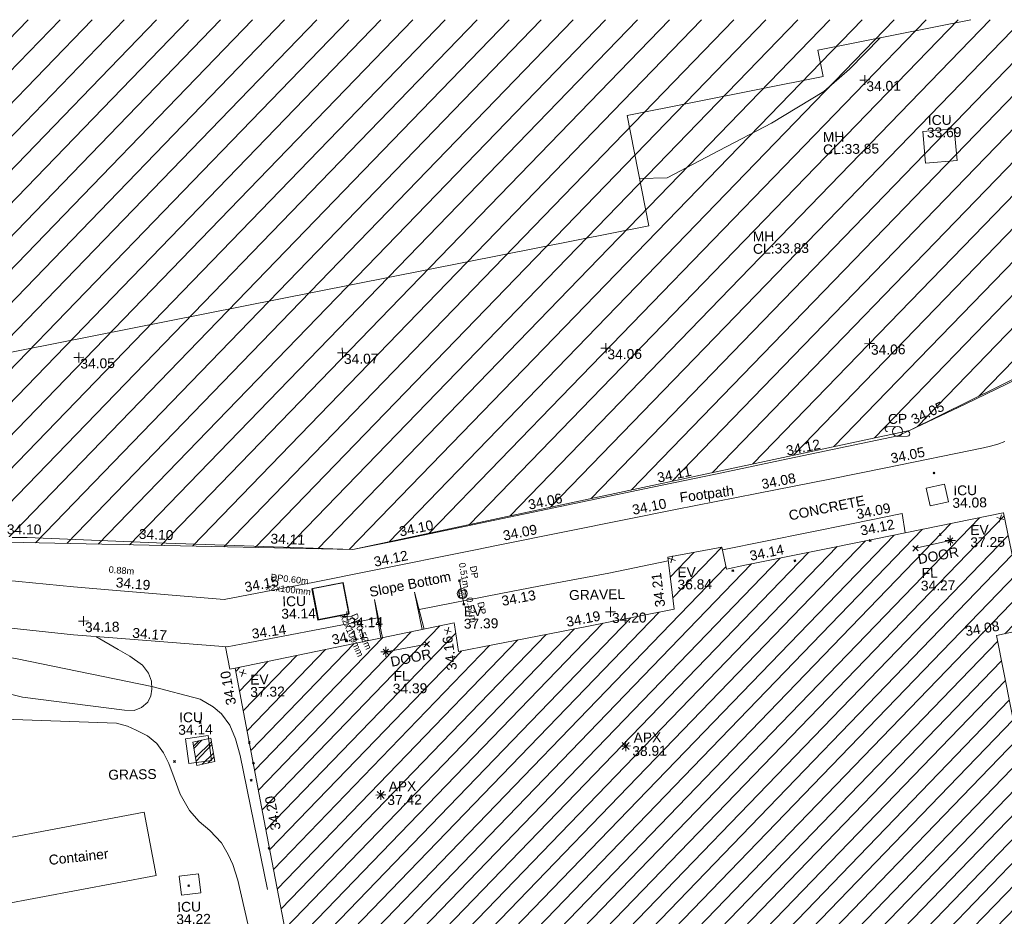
# Model space of a CAD drawing. Header units: millimetres. Extents: x -290717 to 520720, y -103372 to 287762.
# Tile 351 of 375: x 261136 to 298493, y 248016 to 282025. Entities that reach past the tile are written whole.
import ezdxf

# ---------------------------------------------------------------- set-up
doc = ezdxf.new("R2010")
doc.units = ezdxf.units.MM
for name, pattern in [('IMPORT-HIDDEN2 _3_', [4762.5, 3175, -1587.5]), ('IMPORT-UG_ELEC_LV_QLB2 _2_', [2700, 1500, -300.0000000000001, 0, -250, 150, -300.0000000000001, 0, -200]), ('IMPORT-UG_ELEC_STREET LIGHTING_QLB2 _2_', [2700, 1500, -300.0000000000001, 0, -250, 150, -300.0000000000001, 0, -200]), ('IMPORT-UG_WATER_QLB2 _2_', [2500, 1500, -300.0000000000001, 0, -50, 150, -300.0000000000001, 0, -200])]:
    doc.linetypes.add(name, pattern=pattern)
for name, color, linetype, lineweight, true_color in [('00_TOPO_APEX_BUILDING', 7, 'Continuous', 9, 0x666666), ('00_TOPO_EAVE', 7, 'Continuous', 9, 0x666666), ('00_TOPO_FURN_POLE_CAMERA', 7, 'Continuous', 9, 0x666666), ('00_TOPO_LEVEL_FLOOR', 7, 'Continuous', 9, 0x666666), ('00_TOPO_SERV_MH', 7, 'Continuous', 9, 0x666666), ('00_TOPO_SERV_STOP_VALVE', 7, 'Continuous', 9, 0x666666), ('00_UAV_APEX_BUILDING', 7, 'Continuous', 9, 0x666666), ('00_UAV_BUILDING_HATCH', 7, 'Continuous', 9, 0x999999), ('00_UAV_BUILDING_OUTLINE', 5, 'Continuous', 9, 0x0000ff), ('00_UAV_EAVE', 7, 'Continuous', 9, 0x666666), ('00_UAV_FENCE', 7, 'Continuous', 9, 0x264c2f), ('00_UAV_FOOTPATH', 7, 'Continuous', 9, 0xa50000), ('00_UAV_FORM_LINES', 7, 'Continuous', 9, 0x666666), ('00_UAV_FURN_POLE_CAMERA', 7, 'Continuous', 9, 0x5200a5), ('00_UAV_HEDGE', 7, 'Continuous', 9, 0x52a552), ('00_UAV_INT_DOOR', 7, 'Continuous', 9, 0x7f4f3f), ('00_UAV_LEVEL_FLOOR', 7, 'Continuous', 9, 0x666666), ('00_UAV_LEVEL_SPOT', 7, 'Continuous', 9, 0x666666), ('00_UAV_SERV_IC', 5, 'Continuous', 9, 0x0000ff), ('00_UAV_SLOPE_BOTTOM', 30, 'Continuous', 9, 0xff7f00), ('00_UAV_WALL_RETAINING', 7, 'Continuous', 9, 0x7c00a5), ('01_DTM_CONTOUR_MNR', 7, 'Continuous', 9, 0xa5a552), ('12333-PUM-2D-U-0001-C01 - Rev2_REVIT IMPORT_dwg', 7, 'Continuous', 9, 0x767676), ('PUM-CHAMBER EXTENTS', 6, 'IMPORT-HIDDEN2 _3_', 9, 0xff00ff), ('PUM-ELECTRIC-LV-QLB2', 1, 'IMPORT-UG_ELEC_LV_QLB2 _2_', 9, 0xff0000), ('PUM-ELECTRIC-MH', 1, 'Continuous', 9, 0xff0000), ('PUM-UNABLE TO SURVEY', 190, 'Continuous', 9, 0x7f00ff), ('PUM-WATER-MH', 5, 'Continuous', 9, 0x0000ff), ('PUM-WATER-QLB2', 5, 'IMPORT-UG_WATER_QLB2 _2_', 9, 0x0000ff)]:
    doc.layers.add(name, color=color, linetype=linetype, lineweight=lineweight, true_color=true_color)
for name, color, linetype, lineweight in [('00_UAV_BUILDING_UNDER_CONSTRUCTION', 7, 'Continuous', 9), ('00_UAV_CONTAINER', 7, 'Continuous', 9), ('00_UAV_SURFACE', 7, 'Continuous', 9), ('00_UAV_SURVEY_TEXT', 7, 'Continuous', 9), ('GEN-TEXT', 7, 'Continuous', 9)]:
    doc.layers.add(name, color=color, linetype=linetype, lineweight=lineweight)
doc.styles.add('Arial_1', font='arial.ttf', dxfattribs={"height": 250})
doc.styles.add('Swis721 Lt BT', font='swissl.ttf', dxfattribs={"height": 399.9999999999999})
doc.styles.add('Swis721 Lt BT_2', font='swissl.ttf', dxfattribs={"height": 375})

# ---------------------------------------------------------------- blocks, each defined once
blk = doc.blocks.new('12333-PUM-2D-U-0001-C01 - Rev2_REVIT IMPORT_dwg_MSL_Apex_SYM-2077252-Site Location Plan Existing')
at = {"layer": '00_TOPO_APEX_BUILDING', "color": 254, "true_color": 0xcccccc, "flags": 128}
for points in [[(0, -500.8627267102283), (0, 0), (-500.8627267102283, 0)], [(354.163430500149, 354.1634305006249), (0, 0), (-354.1634305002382, 354.1634305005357)], [(354.1634305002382, -354.1634305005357), (0, 0), (-354.163430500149, -354.1634305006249)], [(500.8627267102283, 0), (0, 0), (0, 500.8627267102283)]]:
    blk.add_lwpolyline(points, dxfattribs=at)
blk = doc.blocks.new('12333-PUM-2D-U-0001-C01 - Rev2_REVIT IMPORT_dwg_MSL_Eaves_SYM_1-V74-Site Location Plan Existing')
at = {"layer": '00_TOPO_EAVE', "color": 254, "true_color": 0xcccccc}
for p, q in [((356.5791934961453, -116.0873754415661), (-356.5791934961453, 116.0873754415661)), ((-116.0873754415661, -356.5791934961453), (116.0873754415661, 356.5791934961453))]:
    blk.add_line(p, q, dxfattribs=at)
blk = doc.blocks.new('12333-PUM-2D-U-0001-C01 - Rev2_REVIT IMPORT_dwg_MSL_cctvPole_SYM-2077583-Site Location Plan Existing')
at = {"layer": '00_TOPO_FURN_POLE_CAMERA', "color": 254, "true_color": 0xcccccc}
for p, q in [((0, 500.1082586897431), (-1000.216517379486, 500.1082586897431)), ((0, -500.1082586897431), (1000.21651737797, -500.1082586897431))]:
    blk.add_line(p, q, dxfattribs=at)
blk.add_circle((0, 0), 500.1082586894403, dxfattribs=at)
for centre, radius, start, end in [((-1000.216517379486, 250.0541293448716), 250.0541293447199, 89.99999999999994, 269.9999999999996), ((1000.21651737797, -250.0541293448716), 250.0541293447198, 269.9999999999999, 89.99999999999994)]:
    blk.add_arc(centre, radius, start, end, dxfattribs=at)
blk = doc.blocks.new('12333-PUM-2D-U-0001-C01 - Rev2_REVIT IMPORT_dwg_MSL_Sluice_Valve_SYM-2077246-Site Location Plan Existing')
at = {"layer": '00_TOPO_SERV_STOP_VALVE', "color": 254, "true_color": 0xcccccc}
blk.add_circle((0, 0), 500.0000000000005, dxfattribs=at)
at = {"layer": '00_TOPO_SERV_STOP_VALVE', "insert": (0, 198.9876086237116), "char_height": 399.9999999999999, "width": 785.1100955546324, "attachment_point": 2, "line_spacing_factor": 1.005061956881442, "style": 'Swis721 Lt BT'}
blk.add_mtext('SV', dxfattribs=at)
blk = doc.blocks.new('12333-PUM-2D-U-0001-C01 - Rev2_REVIT IMPORT_dwg_MSL_FLlvl_SYM-V141-Site Location Plan Existing')
at = {"layer": '00_TOPO_LEVEL_FLOOR', "color": 254, "true_color": 0xcccccc, "flags": 128}
for points in [[(0, -38.9261101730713), (0, 0), (-38.9261101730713, 0)], [(38.9261101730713, 0), (0, 0), (0, 38.9261101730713)]]:
    blk.add_lwpolyline(points, dxfattribs=at)
blk = doc.blocks.new('12333-PUM-2D-U-0001-C01 - Rev2_REVIT IMPORT_dwg_MSL_Node_Linework-V165-Site Location Plan Existing')
at = {"layer": '00_UAV_INT_DOOR', "color": 9, "true_color": 0xd4c4bf, "flags": 128}
for points in [[(530.3860888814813, 530.3860888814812), (0, 0), (-530.3860888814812, 530.3860888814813)], [(530.3860888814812, -530.3860888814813), (0, 0), (-530.3860888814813, -530.3860888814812)]]:
    blk.add_lwpolyline(points, dxfattribs=at)
blk = doc.blocks.new('12333-PUM-2D-U-0001-C01 - Rev2_REVIT IMPORT_dwg_UAV-2077255-Site Location Plan Existing')
at = {"layer": '00_UAV_LEVEL_SPOT', "color": 254, "true_color": 0xcccccc, "flags": 128}
for points in [[(0, -500.0000000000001), (0, 0), (-500.0000000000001, 0)], [(500.0000000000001, 0), (0, 0), (0, 500.0000000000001)]]:
    blk.add_lwpolyline(points, dxfattribs=at)
blk = doc.blocks.new('12333-PUM-2D-U-0001-C01 - Rev2_REVIT IMPORT_dwg_MGS62954_T2_Galway_ITM_3d_Rev1-2077680-Site Location Plan Existing')
at = {"layer": '00_UAV_BUILDING_HATCH', "true_color": 0xcccccc}
h = blk.add_hatch(dxfattribs=at)
h.set_pattern_fill('FP_1', color=254, style=0, pattern_type=2)
h.set_pattern_definition([(45, (0, 0), (-441.9417382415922, 441.9417382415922), [])])
h.paths.add_polyline_path([(534124497.0780003, 725775488.5585), (534146780.0780002, 725779531.5585002), (534146621.0780001, 725780328.5585), (534183857.1075, 725787049.1125003), (534184497.1075001, 725783702.1125), (534202575.1075001, 725786975.1125001), (534201976.1075, 725790381.1125002), (534239197.0865, 725797194.0905001), (534239338.0865, 725796376.0905), (534261663.0865001, 725800388.0905), (534259564.2060555, 725811742.1253059), (534258677.2803518, 725812121.8622999), (534251257.0865, 725810806.0905002), (534250975.0865, 725812184.0905002), (534249213.0865, 725811873.0905002), (534249448.0865, 725810468.0905002), (534244617.0865, 725809642.0905), (534241121.0865001, 725828862.0905), (534229957.0865001, 725826793.0905), (534233411.0865, 725807582.0905), (534221779.0865001, 725805445.0905001), (534220752.0865, 725810867.0905), (534215719.0865001, 725809946.0905), (534216316.0865, 725806625.0905), (534217076.0865, 725806760.0905001), (534217446.0865, 725804662.0905001), (534205756.3195, 725802533.209), (534204628.3195001, 725808845.209), (534205810.3195, 725809078.2090002), (534204970.3195, 725813494.209), (534194424.3195001, 725811546.2090001), (534194268.3195001, 725812372.2090002), (534192207.3194999, 725812030.2090001), (534192421.3195001, 725810057.2090002), (534184208.6855001, 725808590.6470003), (534184063.6855001, 725809679.6470001), (534175719.6855001, 725808111.6470001), (534177568.6855001, 725797421.6470002), (534162796.3485001, 725794713.2465), (534162440.3485001, 725796856.2465003), (534164478.3485, 725797191.2465), (534163879.3485, 725800515.2465003), (534159002.3485, 725799595.2465), (534159605.3485, 725796262.2465003), (534160352.3485, 725796441.2465003), (534160696.3485, 725794215.2465001), (534156777.3485, 725793541.2465), (534156175.3485, 725796880.2465001), (534147633.3485, 725795342.2464999), (534144688.0165, 725811270.4695), (534133601.7440001, 725809323.8415002), (534137148.0780001, 725790044.5585), (534122321.078, 725787372.5585), (534123537.0795538, 725780731.4911917)])
at = {"layer": '00_UAV_BUILDING_OUTLINE', "color": 254, "true_color": 0xcccccc, "flags": 128}
for points in [[(534177568.6855001, 725797421.6470002), (534176816.1715772, 725801772.3088913), (534175964.1685268, 725806698.1675212), (534175719.6855001, 725808111.6470001), (534179223.4261873, 725808770.068069), (534184063.6855001, 725809679.6470001), (534184073.5545941, 725809605.5267013), (534184208.6855001, 725808590.6470002), (534188122.7548959, 725809289.5975977), (534192421.3195, 725810057.2090002), (534192353.1106802, 725810686.0688213), (534192207.3195001, 725812030.2090001), (534194268.3195002, 725812372.2090001), (534194424.3195, 725811546.2090001), (534195129.1004706, 725811676.3923236), (534200045.8849341, 725812584.5941192), (534204962.6693977, 725813492.7959146), (534204970.3195, 725813494.209), (534205810.3195001, 725809078.2090002)], [(534205322.7062679, 725808982.0889635), (534204628.3195001, 725808845.209), (534205383.0594226, 725804621.8770932)]]:
    blk.add_lwpolyline(points, dxfattribs=at)
at = {"layer": '00_UAV_BUILDING_UNDER_CONSTRUCTION', "color": 254, "true_color": 0xcccccc, "flags": 128}
blk.add_lwpolyline([(534204059.1054871, 725832216.9069126), (534198237.8403874, 725831168.2429847), (534198419.349444, 725830160.6634268), (534190953.8624627, 725828815.8033723), (534191710.0776041, 725824617.9581954), (534155139.3127826, 725818029.9672321), (534154449.7588311, 725821857.7677755), (534152171.3124474, 725821447.3201333), (534151544.0126204, 725824929.540217), (534149691.2311329, 725824595.7734022), (534148142.5071271, 725833192.9347675)], dxfattribs=at)
at = {"layer": '00_UAV_CONTAINER', "color": 254, "true_color": 0xcccccc, "flags": 128}
blk.add_lwpolyline([(534166250.4339115, 725801696.3150328), (534172169.6855, 725802710.6470002), (534172582.778212, 725800304.3210847), (534166652.778212, 725799286.3210847)], close=True, dxfattribs=at)
at = {"layer": '00_UAV_FENCE', "color": 254, "true_color": 0xcccccc, "flags": 128}
blk.add_lwpolyline([(534166899.4387242, 725813223.2268249), (534167916.1589999, 725813205.2715001), (534171891.6311962, 725812975.2788123), (534172825.159, 725812921.2715001), (534176884.3305345, 725812706.4255054), (534180269.1590001, 725812527.2715001), (534181851.3010285, 725812827.4035779), (534186763.470149, 725813759.2412367), (534186832.159, 725813772.2715001), (534191674.1641962, 725814698.1260445), (534194070.1590002, 725815156.2715001), (534196585.0869449, 725815635.9264408), (534201012.159, 725816480.2715001), (534201461.1223919, 725816683.175443), (534203585.8995001, 725817643.4445002), (534206007.1436183, 725818762.9237931)], dxfattribs=at)
at = {"layer": '00_UAV_FOOTPATH', "color": 254, "true_color": 0xcccccc, "flags": 128}
for points in [[(534166005.4595491, 725811716.809982), (534169648.3195001, 725811302.2090001), (534170974.8155445, 725811166.6954497), (534175345.3195, 725810720.2090001), (534175943.0557647, 725810823.5000451), (534178794.3195, 725811316.2090001), (534180865.7868276, 725811698.2224944), (534184916.3195, 725812445.2090001), (534185783.1067752, 725812603.2206548), (534190702.0378945, 725813499.9209954), (534192530.3195001, 725813833.2090001), (534195622.8074268, 725814385.9089699), (534198405.3195, 725814883.209), (534200542.1625662, 725815279.597225), (534204254.3195, 725815968.2090001), (534204527.4747003, 725816031.3882775), (534204797.7446232, 725816105.9506886), (534205064.655124, 725816191.7654254)], [(534194286.7305337, 725812274.7249377), (534199203.6470066, 725813181.1000857), (534201125.8995, 725813535.4445), (534201226.6795392, 725812802.7041032)], [(534192222.6111979, 725811889.2252609), (534189962.159, 725811470.2715), (534187299.3224502, 725811018.0428112), (534185852.159, 725810772.2715001), (534182738.8171406, 725810210.4867618)], [(534181157.5872691, 725809925.162872), (534180360.159, 725809781.2715), (534176232.2384698, 725809064.5372256), (534175430.1590001, 725808925.2715), (534171263.6615101, 725809327.2328229), (534169615.159, 725809486.2715001), (534166295.5812912, 725809888.0993348), (534165187.159, 725810022.2715001), (534161319.0720394, 725810367.6085664), (534160225.159, 725810465.2715), (534156325.9032659, 725810580.7099922), (534155969.1590002, 725810591.2715001), (534156639.3485, 725806401.2465001), (534156787.1384279, 725806428.1969497)]]:
    blk.add_lwpolyline(points, dxfattribs=at)
at = {"layer": '00_UAV_FORM_LINES', "color": 254, "true_color": 0xcccccc, "flags": 128}
for points in [[(534176798.6855001, 725799691.6470001), (534175857.6855001, 725804793.6470001), (534175691.6855001, 725805424.6470001), (534175476.6855001, 725805954.6470002), (534175176.6855001, 725806388.6470001), (534174856.6855, 725806664.6470001), (534174377.6855001, 725806961.6470001), (534172545.9977092, 725807470.0779607), (534167457.6855, 725808609.6470001), (534166691.6855001, 725808766.6470002), (534165962.6855001, 725808936.647), (534165256.6855001, 725809013.6470002), (534164486.6855, 725809009.6470002), (534160181.8393245, 725809367.2946676), (534159119.6855001, 725809428.6470002), (534158357.6855001, 725809352.6470002), (534157761.6855, 725809307.6470002), (534156236.693498, 725808918.6457199)], [(534165337.2367531, 725806359.4939106), (534166562.6855, 725806349.6470001), (534171183.6855001, 725806103.6470001), (534171595.6855001, 725805976.6470001), (534171932.6855001, 725805823.6470002), (534172350.6855001, 725805606.6470001), (534172704.6855, 725805307.6470002), (534172943.6855001, 725804953.6470002), (534173137.6855001, 725804533.6470001), (534173332.6855001, 725803988.6470001), (534173552.6855001, 725803367.6470002), (534173899.6855001, 725802748.6470001), (534174253.6855001, 725802324.6470001), (534174652.6855, 725801966.6470002), (534175090.6855001, 725801496.6470002), (534175335.6855001, 725801051.6470002), (534175498.6855, 725800671.6470002), (534175686.6855001, 725800073.6470002), (534176291.0177509, 725797187.3959152)]]:
    blk.add_lwpolyline(points, dxfattribs=at)
at = {"layer": '00_UAV_HEDGE', "color": 254, "true_color": 0xcccccc, "flags": 128}
blk.add_lwpolyline([(534170459.1092148, 725809404.8517116), (534171298.1589999, 725808890.2715), (534171736.159, 725808636.2715), (534172206.159, 725808288.2715), (534172438.159, 725807980.2715), (534172535.159, 725807671.2715), (534172551.159, 725807374.2715), (534172509.1589999, 725807118.2715), (534172386.159, 725806885.2715), (534172139.1589999, 725806676.2715001), (534171862.1589999, 725806574.2715), (534171492.1589999, 725806588.2715), (534167632.159, 725807146.2715), (534165766.0666478, 725807655.1537062)], dxfattribs=at)
at = {"layer": '00_UAV_INT_DOOR', "color": 254, "true_color": 0xcccccc}
for p, q in [((534202935.159, 725812481.2715), (534201611.159, 725812206.2715)), ((534181451.159, 725808633.2715), (534183008.159, 725808893.2715))]:
    blk.add_line(p, q, dxfattribs=at)
at = {"layer": '00_UAV_SERV_IC', "color": 254, "true_color": 0xcccccc, "flags": 128}
for points in [[(534202167.9255, 725828005.719), (534203360.9254999, 725828087.719), (534203443.4592103, 725826886.9541659), (534202250.4592104, 725826804.954166)], [(534202888.9255, 725813945.719), (534202193.9255, 725813808.7190001), (534202061.1888422, 725814482.091096), (534202756.1888422, 725814619.0910958)], [(534178682.9255, 725811069.7189999), (534179864.9255, 725811275.719), (534180071.8242065, 725810088.5623443), (534178889.8242065, 725809882.5623442)], [(534173788.6855001, 725805469.6470002), (534174653.6855001, 725805575.6470002), (534174769.7019705, 725804628.9088217), (534173904.7019704, 725804522.9088217)], [(534173532.6855, 725799534.6470001), (534173458.6855001, 725800262.6470001), (534174192.3633919, 725800337.2241483), (534174266.3633917, 725799609.2241483)]]:
    blk.add_lwpolyline(points, close=True, dxfattribs=at)
at = {"layer": '00_UAV_SLOPE_BOTTOM', "color": 254, "true_color": 0xcccccc}
for p, q in [((534182577.159, 725810879.2715), (534182919.121706, 725809464.5611863)), ((534181056.1589999, 725810625.2715), (534181269.2348656, 725809154.5153372))]:
    blk.add_line(p, q, dxfattribs=at)
at = {"layer": '00_UAV_SURFACE', "color": 254, "true_color": 0xcccccc, "flags": 128}
blk.add_lwpolyline([(534175719.6855001, 725808111.6470001), (534175516.1589999, 725808080.2714999), (534175375.3959561, 725808930.5547447)], dxfattribs=at)
at = {"layer": '00_UAV_WALL_RETAINING', "color": 254, "true_color": 0xcccccc}
for p, q in [((534182577.159, 725810879.2715), (534182844.8609106, 725809450.6061375)), ((534181056.1589999, 725810625.2715), (534181335.1124306, 725809166.895014))]:
    blk.add_line(p, q, dxfattribs=at)
at = {"layer": '01_DTM_CONTOUR_MNR', "color": 254, "true_color": 0xcccccc, "flags": 128}
blk.add_lwpolyline([(534191385.4512206, 725826420.0000001), (534192430.0000002, 725826420.0000001), (534194430.0000002, 725827420.0000001), (534196430.0000002, 725828420.0000001), (534198430.0000002, 725829586.6666669), (534199430.0000002, 725830420.0000001), (534200604.5996266, 725831594.5996265)], dxfattribs=at)
for name, p, xscale, yscale, zscale in [('12333-PUM-2D-U-0001-C01 - Rev2_REVIT IMPORT_dwg_UAV-2077255-Site Location Plan Existing', (534200000.0000001, 725830000), 0.375, 0.375, 0.375), ('12333-PUM-2D-U-0001-C01 - Rev2_REVIT IMPORT_dwg_UAV-2077255-Site Location Plan Existing', (534170000, 725820000.0000001), 0.375, 0.375, 0.375), ('12333-PUM-2D-U-0001-C01 - Rev2_REVIT IMPORT_dwg_UAV-2077255-Site Location Plan Existing', (534180000, 725820000.0000001), 0.375, 0.375, 0.375), ('12333-PUM-2D-U-0001-C01 - Rev2_REVIT IMPORT_dwg_UAV-2077255-Site Location Plan Existing', (534190000.0000001, 725820000.0000001), 0.375, 0.375, 0.375), ('12333-PUM-2D-U-0001-C01 - Rev2_REVIT IMPORT_dwg_UAV-2077255-Site Location Plan Existing', (534200000.0000001, 725820000.0000001), 0.375, 0.375, 0.375), ('12333-PUM-2D-U-0001-C01 - Rev2_REVIT IMPORT_dwg_MSL_cctvPole_SYM-2077583-Site Location Plan Existing', (534201006.159, 725816648.2715001), 0.375, 0.375, 0.375), ('12333-PUM-2D-U-0001-C01 - Rev2_REVIT IMPORT_dwg_MSL_Eaves_SYM_1-V74-Site Location Plan Existing', (534204849.3195, 725813279.2090001), 0.375, 0.375, 0.375), ('12333-PUM-2D-U-0001-C01 - Rev2_REVIT IMPORT_dwg_MSL_FLlvl_SYM-V141-Site Location Plan Existing', (534202935.159, 725812481.2715), 4.94, 4.94, 4.94), ('12333-PUM-2D-U-0001-C01 - Rev2_REVIT IMPORT_dwg_MSL_Node_Linework-V165-Site Location Plan Existing', (534202935.159, 725812481.2715), 0.19, 0.19, 0.19), ('12333-PUM-2D-U-0001-C01 - Rev2_REVIT IMPORT_dwg_MSL_Eaves_SYM_1-V74-Site Location Plan Existing', (534192358.3195, 725811949.209), 0.375, 0.375, 0.375), ('12333-PUM-2D-U-0001-C01 - Rev2_REVIT IMPORT_dwg_MSL_Node_Linework-V165-Site Location Plan Existing', (534201611.159, 725812206.2715), 0.19, 0.19, 0.19), ('12333-PUM-2D-U-0001-C01 - Rev2_REVIT IMPORT_dwg_MSL_Sluice_Valve_SYM-2077246-Site Location Plan Existing', (534184386.9255, 725810788.719), 0.375, 0.375, 0.375), ('12333-PUM-2D-U-0001-C01 - Rev2_REVIT IMPORT_dwg_UAV-2077255-Site Location Plan Existing', (534170000, 725810000), 0.375, 0.375, 0.375), ('12333-PUM-2D-U-0001-C01 - Rev2_REVIT IMPORT_dwg_UAV-2077255-Site Location Plan Existing', (534180000, 725810000), 0.375, 0.375, 0.375), ('12333-PUM-2D-U-0001-C01 - Rev2_REVIT IMPORT_dwg_UAV-2077255-Site Location Plan Existing', (534190000.0000001, 725810000), 0.375, 0.375, 0.375), ('12333-PUM-2D-U-0001-C01 - Rev2_REVIT IMPORT_dwg_MSL_Eaves_SYM_1-V74-Site Location Plan Existing', (534183813.3485, 725809386.2465), 0.375, 0.375, 0.375), ('12333-PUM-2D-U-0001-C01 - Rev2_REVIT IMPORT_dwg_MSL_Node_Linework-V165-Site Location Plan Existing', (534183008.159, 725808893.2715), 0.19, 0.19, 0.19), ('12333-PUM-2D-U-0001-C01 - Rev2_REVIT IMPORT_dwg_MSL_FLlvl_SYM-V141-Site Location Plan Existing', (534181451.159, 725808633.2715), 4.94, 4.94, 4.94), ('12333-PUM-2D-U-0001-C01 - Rev2_REVIT IMPORT_dwg_MSL_Node_Linework-V165-Site Location Plan Existing', (534181451.159, 725808633.2715), 0.19, 0.19, 0.19), ('12333-PUM-2D-U-0001-C01 - Rev2_REVIT IMPORT_dwg_MSL_Eaves_SYM_1-V74-Site Location Plan Existing', (534176002.3485, 725807927.2465), 0.375, 0.375, 0.375), ('12333-PUM-2D-U-0001-C01 - Rev2_REVIT IMPORT_dwg_MSL_Apex_SYM-2077252-Site Location Plan Existing', (534190486.1075, 725804898.1125001), 0.375, 0.375, 0.375), ('12333-PUM-2D-U-0001-C01 - Rev2_REVIT IMPORT_dwg_MSL_Apex_SYM-2077252-Site Location Plan Existing', (534181161.1075, 725803206.1125001), 0.375, 0.375, 0.375)]:
    blk.add_blockref(name, p, dxfattribs=dict(xscale=xscale, yscale=yscale, zscale=zscale))
at = {"layer": '00_TOPO_SERV_MH', "char_height": 375, "attachment_point": 1, "line_spacing_factor": 1.005061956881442, "style": 'Swis721 Lt BT_2'}
for s, insert, width in [('MH', (534198368.745186, 725828054.0228232), 949.779278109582), ('CL:33.85', (534198368.745186, 725827580.929608), 2440.932744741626), ('MH', (534195643.745186, 725824327.0228231), 949.779278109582), ('CL:33.83', (534195643.745186, 725823853.9296076), 2440.932744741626)]:
    blk.add_mtext(s, dxfattribs=dict(at, insert=insert, width=width))
at = {"layer": '00_UAV_APEX_BUILDING', "char_height": 375, "attachment_point": 1, "line_spacing_factor": 1.005061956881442, "style": 'Swis721 Lt BT_2'}
for s, insert, width in [('APX', (534190791.6508174, 725805397.8907456), 1130.237340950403), ('38.91', (534190732.071278, 725804885.884367), 1495.902363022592), ('APX', (534181466.6508175, 725803705.8907455), 1130.237340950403), ('37.42', (534181407.071278, 725803193.8843671), 1495.902363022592)]:
    blk.add_mtext(s, dxfattribs=dict(at, insert=insert, width=width))
at = {"layer": '00_UAV_BUILDING_OUTLINE', "color": 251, "true_color": 0x666666, "char_height": 375, "width": 1495.902363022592, "attachment_point": 1, "line_spacing_factor": 1.005061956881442, "style": 'Swis721 Lt BT_2'}
for s, insert, rotation in [('34.12', (534199498.4806437, 725813088.4188496), 10.465405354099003), ('34.14', (534195284.9872571, 725812208.7941215), 10.465405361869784), ('34.21', (534191706.3113957, 725810125.7027444), 96.19034502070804), ('34.19', (534188281.8037931, 725809821.0633191), 10.12480832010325), ('34.11', (534179377.6631913, 725809302.9501489), 10.64287073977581), ('34.08', (534203413.4906806, 725809211.4414986), 8.407315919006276), ('34.16', (534183771.2623869, 725807862.0218141), 97.58430427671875), ('34.10', (534175371.0607147, 725806681.588799), 99.81309590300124), ('34.20', (534176978.9893054, 725801911.7075785), 99.81309591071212)]:
    blk.add_mtext(s, dxfattribs=dict(at, insert=insert, rotation=rotation))
at = {"layer": '00_UAV_CONTAINER', "color": 251, "true_color": 0x666666, "insert": (534168508.373848, 725801142.4993913), "char_height": 375, "width": 2621.390807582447, "attachment_point": 1, "rotation": 5.328904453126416, "line_spacing_factor": 1.005061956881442, "style": 'Swis721 Lt BT_2'}
blk.add_mtext('Container', dxfattribs=at)
at = {"layer": '00_UAV_EAVE', "char_height": 375, "attachment_point": 1, "line_spacing_factor": 1.005061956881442, "style": 'Swis721 Lt BT_2'}
for s, insert, width in [('EV', (534203700.9840541, 725813048.3772705), 736.078940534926), ('37.25', (534203696.3156508, 725812581.6266464), 1495.902363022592), ('EV', (534192563.3428959, 725811639.3300931), 736.078940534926), ('36.84', (534192558.6744927, 725811172.5794691), 1495.902363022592), ('EV', (534184432.3254015, 725810298.0056138), 736.078940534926), ('37.39', (534184427.6569983, 725809831.2549896), 1495.902363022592), ('EV', (534176283.9310911, 725807850.7459375), 736.078940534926), ('37.32', (534176279.2626879, 725807383.9953133), 1495.902363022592)]:
    blk.add_mtext(s, dxfattribs=dict(at, insert=insert, width=width))
at = {"layer": '00_UAV_FENCE', "color": 251, "true_color": 0x666666, "char_height": 375, "width": 1495.902363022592, "attachment_point": 1, "line_spacing_factor": 1.005061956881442, "style": 'Swis721 Lt BT_2'}
for s, insert, rotation in [('34.05', (534201484.9851377, 725817237.4163058), 24.320053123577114), ('34.12', (534196737.881057, 725816169.2240349), 10.79795073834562), ('34.11', (534191826.7062173, 725815231.4958001), 10.825032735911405), ('34.06', (534186916.0666254, 725814292.5954154), 10.819182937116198), ('34.10', (534167158.1441619, 725813713.9649029), 358.9882591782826), ('34.10', (534172169.6636853, 725813455.3312049), 356.707206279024), ('34.10', (534182004.6217355, 725813360.5500166), 10.741367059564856), ('34.11', (534177160.1562284, 725813187.7492543), 356.97024554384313)]:
    blk.add_mtext(s, dxfattribs=dict(at, insert=insert, rotation=rotation))
at = {"layer": '00_UAV_FOOTPATH', "color": 251, "true_color": 0x666666, "char_height": 375, "attachment_point": 1, "line_spacing_factor": 1.005061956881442, "style": 'Swis721 Lt BT_2'}
for s, insert, width, rotation in [('34.05', (534200697.6440799, 725815812.1175189), 1495.902363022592, 10.509014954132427), ('34.08', (534195781.7793181, 725814917.39773), 1495.902363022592, 10.133109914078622), ('Footpath', (534192677.9709563, 725814476.5624807), 2436.183848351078, 6.4122848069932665), ('34.10', (534190859.1700808, 725814031.9565586), 1495.902363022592, 10.331332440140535), ('34.09', (534199359.727612, 725813713.4450953), 1495.902363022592, 10.44454593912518), ('34.09', (534185940.2389614, 725813135.2562181), 1495.902363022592, 10.331332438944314), ('34.12', (534181021.8268963, 725812230.5793873), 1495.902363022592, 10.44890883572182), ('34.19', (534171273.851333, 725811633.9533675), 1495.902363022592, 354.16695463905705), ('34.15', (534176105.0769773, 725811354.067186), 1495.902363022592, 9.804101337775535), ('34.13', (534185845.2552692, 725810660.6452), 1495.902363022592, 9.638560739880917), ('34.14', (534176353.5547032, 725809584.0521446), 1495.902363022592, 7.011876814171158), ('34.17', (534171865.8770243, 725809709.9695996), 1495.902363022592, 354.4894645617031)]:
    blk.add_mtext(s, dxfattribs=dict(at, insert=insert, width=width, rotation=rotation))
at = {"layer": '00_UAV_FURN_POLE_CAMERA', "color": 251, "true_color": 0x666666, "insert": (534200652.9883657, 725817314.8253157), "char_height": 375, "width": 816.8101791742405, "attachment_point": 1, "line_spacing_factor": 1.005061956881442, "style": 'Swis721 Lt BT_2'}
blk.add_mtext('CP', dxfattribs=at)
at = {"layer": '00_UAV_INT_DOOR', "color": 251, "true_color": 0x666666, "char_height": 375, "width": 1790.333939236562, "attachment_point": 1, "line_spacing_factor": 1.005061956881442, "style": 'Swis721 Lt BT_2'}
for insert, rotation in [((534201660.9517022, 725811968.3866615), 9.981949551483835), ((534181588.838111, 725808424.4359014), 10.763022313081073)]:
    blk.add_mtext('DOOR', dxfattribs=dict(at, insert=insert, rotation=rotation))
at = {"layer": '00_UAV_LEVEL_FLOOR', "char_height": 375, "attachment_point": 1, "line_spacing_factor": 1.005061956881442, "style": 'Swis721 Lt BT_2'}
for s, insert, width in [('FL', (534201826.8208285, 725811451.5871811), 683.841080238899), ('34.27', (534201789.2248764, 725810970.6623267), 1495.902363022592), ('FL', (534181726.9834995, 725807895.9846654), 683.841080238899), ('34.39', (534181689.3875474, 725807415.0598108), 1495.902363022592)]:
    blk.add_mtext(s, dxfattribs=dict(at, insert=insert, width=width))
at = {"layer": '00_UAV_LEVEL_SPOT', "char_height": 375, "width": 1495.902363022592, "attachment_point": 1, "line_spacing_factor": 1.005061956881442, "style": 'Swis721 Lt BT_2'}
for s, insert in [('34.01', (534200051.8765643, 725829949.1441548)), ('34.05', (534170051.8765643, 725819949.1441548)), ('34.07', (534180051.8765643, 725819949.1441548)), ('34.06', (534190051.8765643, 725819949.1441548)), ('34.06', (534200051.8765643, 725819949.1441548)), ('34.18', (534170051.8765643, 725809949.1441547)), ('34.14', (534180051.8765643, 725809949.1441547)), ('34.20', (534190051.8765643, 725809949.1441547))]:
    blk.add_mtext(s, dxfattribs=dict(at, insert=insert))
at = {"layer": '00_UAV_SERV_IC', "color": 251, "true_color": 0x666666, "char_height": 375, "attachment_point": 1, "line_spacing_factor": 1.005061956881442, "style": 'Swis721 Lt BT_2'}
for s, insert, width in [('ICU', (534202362.1553192, 725828620.6375196), 1021.012723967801), ('33.69', (534202317.3271687, 725828150.2585187), 1495.902363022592), ('ICU', (534203083.1553192, 725814560.6375196), 1021.012723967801), ('34.08', (534203038.3271687, 725814090.2585187), 1495.902363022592), ('ICU', (534177553.8764007, 725810798.4017767), 1021.012723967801), ('34.14', (534177509.0482502, 725810328.0227759), 1495.902363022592), ('ICU', (534173566.763279, 725806465.5673286), 1021.012723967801), ('34.14', (534173521.9351284, 725805995.1883277), 1495.902363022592), ('ICU', (534173368.113937, 725799280.8936188), 1021.012723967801), ('34.22', (534173323.2857865, 725798810.5146179), 1495.902363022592)]:
    blk.add_mtext(s, dxfattribs=dict(at, insert=insert, width=width))
at = {"layer": '00_UAV_SLOPE_BOTTOM', "color": 251, "true_color": 0x666666, "insert": (534180833.0026674, 725811088.0185829), "char_height": 375, "width": 3685.143599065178, "attachment_point": 1, "rotation": 10.21729921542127, "line_spacing_factor": 1.005061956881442, "style": 'Swis721 Lt BT_2'}
blk.add_mtext('Slope Bottom', dxfattribs=at)
at = {"layer": '00_UAV_SURVEY_TEXT', "color": 251, "true_color": 0x666666, "insert": (534196795.1308621, 725813711.5977665), "char_height": 375, "width": 3286.236302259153, "attachment_point": 1, "rotation": 10.601691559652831, "line_spacing_factor": 1.005061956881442, "style": 'Swis721 Lt BT_2'}
blk.add_mtext('CONCRETE', dxfattribs=at)
at = {"layer": '00_UAV_SURVEY_TEXT', "color": 251, "true_color": 0x666666, "char_height": 375, "attachment_point": 1, "line_spacing_factor": 1.005061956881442, "style": 'Swis721 Lt BT_2'}
for s, insert, width in [('GRAVEL', (534188437.0530364, 725810849.9068358), 2322.210334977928), ('GRASS', (534170837.9702194, 725804337.8426498), 2018.280965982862)]:
    blk.add_mtext(s, dxfattribs=dict(at, insert=insert, width=width))
blk = doc.blocks.new('12333-PUM-2D-U-0001-C01 - Rev2_REVIT IMPORT_dwg-1620468-Site Location Plan Existing')
at = {"layer": 'PUM-CHAMBER EXTENTS', "true_color": 0xfff4d4}
h = blk.add_hatch(dxfattribs=at)
h.set_pattern_fill('FP_14', style=0, pattern_type=2)
h.set_pattern_definition([(45, (-533641079.65, -725615854.3560001), (-618.7184335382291, 618.7184335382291), [])])
h.paths.add_polyline_path([(548820.3501529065, 143595.6438214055), (598554.7265481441, 155705.0015586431), (665880.350152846, 173780.643821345), (683590.8699340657, 180379.6662089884), (684126.292145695, 185226.5029211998), (699646.6566527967, 190872.8378213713), (682988.0270851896, 214267.7933273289), (606098.2658213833, 215609.9091025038), (611594.7356529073, 198837.6438862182), (620808.8827925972, 194892.6093451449), (622809.8820558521, 181730.4029184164), (546425.3200724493, 167969.8622055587), (546575.8377649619, 166438.0438213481), (546752.1501529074, 166438.0438213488), (546742.8316869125, 165904.1892620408), (546628.8411191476, 165898.6287465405), (546695.6373264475, 165218.8438213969), (546866.4501528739, 165218.8438214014), (546857.1396212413, 164685.44382141), (546748.0496345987, 164685.443821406), (546816.1401362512, 163992.4868641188), (546980.7501529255, 163999.6438213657), (547018.8501528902, 163466.243821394), (546868.4915593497, 163459.7064912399), (546935.2364494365, 162780.4438213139), (547056.9501529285, 162780.4438213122), (547056.9501528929, 162323.2438213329), (546980.1612849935, 162323.2438213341), (547055.375663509, 161557.7871773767), (547133.1501528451, 161561.2438213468), (547171.2501528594, 161104.0438213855), (547100.264113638, 161100.9574718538), (547167.3480998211, 160418.2438213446), (547285.5501528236, 160418.2438213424), (547285.5501528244, 159884.8438213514), (547219.7604079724, 159884.8438213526), (547286.664106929, 159203.9649537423), (547399.8501529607, 159199.0438213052), (547361.7501529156, 158665.643821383), (547339.521844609, 158666.0318179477), (547526.6396990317, 156761.7336279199), (547552.250152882, 156760.6438213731), (547555.1797682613, 156471.2813760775), (547638.9409207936, 155618.8442227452), (547666.5501528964, 155617.6438213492), (547669.1799035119, 155311.102130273), (547744.1895742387, 154547.7287972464), (547818.950152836, 154550.8438213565), (547809.6327004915, 154017.0473340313), (547796.3901281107, 154016.4838203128), (547863.8113582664, 153330.3380382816), (547895.1501528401, 153331.6438213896), (547933.2501528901, 152798.2438213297), (547916.1638860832, 152797.5464226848), (547983.733439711, 152109.8911528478), (548047.5501528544, 152112.4438213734), (548085.6501528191, 151579.0438214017), (548036.0897145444, 151577.0614038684), (548096.0084987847, 150967.2680053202), (548123.7501529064, 150969.4438213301), (548161.850152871, 150436.0438213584), (548148.313419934, 150434.9608827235), (548720.0288377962, 144616.6137303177)])
h.paths.add_polyline_path([(507602.6006529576, 195456.4678212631), (521342.9320607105, 197371.1634294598), (539189.5091527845, 196672.9153214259), (560381.4725447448, 200828.819264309), (577694.2496529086, 209009.0883214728), (593968.6270046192, 215821.6327356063), (467149.496982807, 218035.2688842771), (468398.9507812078, 211588.5258330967), (490993.690740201, 198483.5081887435), (503467.5815323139, 197676.0129840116), (507337.4300206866, 195598.8028811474)])
at = {"layer": 'PUM-CHAMBER EXTENTS', "true_color": 0xffaaff}
h = blk.add_hatch(dxfattribs=at)
h.set_pattern_fill('FP_3', color=211, style=0, pattern_type=2)
h.set_pattern_definition([(45, (-533641079.65, -725615854.3560001), (-265.1650429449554, 265.1650429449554), []), (45, (-533640902.873, -725615854.3560001), (-265.1650429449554, 265.1650429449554), [])])
h.paths.add_polyline_path([(533126.3501530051, 188592.6438213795), (533812.3501528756, 188730.6438212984), (533669.3501528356, 189619.6438213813), (532983.3501528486, 189481.643821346)])
at = {"layer": 'GEN-TEXT', "color": 253, "true_color": 0xaaaaaa}
for p, q in [((561246.9948137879, 199159.2884822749), (561317.705491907, 199229.9991603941)), ((561317.705491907, 199159.2884822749), (561246.9948137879, 199229.9991603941)), ((561445.4535853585, 196824.7954921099), (561516.1642634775, 196895.5061702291)), ((561516.1642634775, 196824.7954921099), (561445.4535853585, 196895.5061702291)), ((558794.4814376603, 196698.5125365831), (558781.9948138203, 196710.999160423)), ((558781.9948138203, 196640.2884823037), (558850.5813378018, 196708.8750062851)), ((558852.7054919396, 196640.2884823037), (558794.4814376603, 196698.5125365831)), ((555913.9948138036, 195925.2884822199), (555984.7054919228, 195995.9991603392)), ((555984.7054919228, 195925.2884822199), (555913.9948138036, 195995.9991603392)), ((543174.9948138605, 195394.2884822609), (543245.7054919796, 195464.9991603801)), ((543245.7054919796, 195394.2884822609), (543174.9948138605, 195464.9991603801)), ((553553.9948138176, 195588.2884822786), (553624.7054919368, 195658.9991603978)), ((553624.7054919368, 195588.2884822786), (553553.9948138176, 195658.9991603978)), ((543321.9948138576, 194491.2884823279), (543392.7054919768, 194561.9991604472)), ((543392.7054919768, 194491.2884823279), (543321.9948138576, 194561.9991604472)), ((538865.994813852, 193186.2884822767), (538936.7054919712, 193256.999160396)), ((538936.7054919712, 193186.2884822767), (538865.994813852, 193256.999160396)), ((533245.9948138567, 190182.2884823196), (533316.7054919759, 190252.9991604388)), ((533316.7054919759, 190182.2884823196), (533245.9948138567, 190252.9991604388)), ((535128.8635901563, 189431.1303841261), (535096.9948138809, 189462.9991604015)), ((535096.9948138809, 189392.2884822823), (535129.89184673, 189425.1855151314)), ((535167.7054920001, 189392.2884822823), (535128.8635901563, 189431.1303841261)), ((535129.89184673, 189425.1855151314), (535167.7054920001, 189462.9991604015)), ((532243.9948138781, 188720.2884822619), (532314.7054919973, 188790.999160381)), ((532314.7054919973, 188720.2884822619), (532243.9948138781, 188790.999160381)), ((535262.7127022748, 188657.2812718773), (535236.9948137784, 188682.9991603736)), ((535307.7054918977, 188612.2884822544), (535262.7127022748, 188657.2812718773)), ((535265.5549777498, 188640.8486462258), (535307.7054918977, 188682.9991603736)), ((535236.9948137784, 188612.2884822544), (535265.5549777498, 188640.8486462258)), ((535829.6891755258, 185379.304798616), (535773.9948137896, 185434.9991603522)), ((535773.9948137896, 185364.288482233), (535823.6907940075, 185413.9844624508)), ((535823.6907940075, 185413.9844624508), (535844.7054919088, 185434.9991603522)), ((535844.7054919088, 185364.288482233), (535829.6891755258, 185379.304798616)), ((532698.9948138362, 184003.2884823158), (532769.7054919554, 184073.9991604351)), ((532769.7054919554, 184003.2884823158), (532698.9948138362, 184073.9991604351))]:
    blk.add_line(p, q, dxfattribs=at)
at = {"layer": 'GEN-TEXT', "color": 253, "true_color": 0xaaaaaa, "flags": 128}
for points in [[(535214.7054919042, 188029.9991604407), (535143.994813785, 187959.2884823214)], [(535143.994813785, 188029.9991604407), (535214.7054919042, 187959.2884823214)]]:
    blk.add_lwpolyline(points, close=True, dxfattribs=at)
at = {"layer": 'PUM-CHAMBER EXTENTS', "color": 211, "linetype": 'Continuous', "true_color": 0xffaaff, "flags": 128}
blk.add_lwpolyline([(532983.3501528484, 189481.6438213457), (533669.3501528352, 189619.6438213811), (533812.3501528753, 188730.6438212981), (533126.3501530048, 188592.6438213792)], close=True, dxfattribs=at)
at = {"layer": 'PUM-ELECTRIC-MH', "color": 21, "true_color": 0xffaaaa, "flags": 128}
blk.add_lwpolyline([(537835.35015292, 194045.6438213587), (537626.3501528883, 195230.6438212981), (538801.3501529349, 195437.6438213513), (539010.3501528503, 194252.6438214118)], close=True, dxfattribs=at)
at = {"layer": 'PUM-UNABLE TO SURVEY', "color": 7, "true_color": 0xfff4d4, "flags": 128}
blk.add_lwpolyline([(467149.4969828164, 218035.2688842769), (468398.9507812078, 211588.5258330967), (490993.690740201, 198483.5081887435), (503467.5815323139, 197676.0129840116), (507602.6006529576, 195456.4678212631), (521342.9320607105, 197371.1634294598), (539189.5091527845, 196672.9153214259), (560381.472544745, 200828.8192643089), (577694.2496529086, 209009.0883214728), (593968.6270046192, 215821.6327356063)], dxfattribs=at)
at = {"layer": 'PUM-WATER-MH', "color": 161, "true_color": 0xaaaaff, "flags": 128}
blk.add_lwpolyline([(543208.350152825, 194774.6438212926), (543162.350152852, 195025.6438213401), (543402.3501528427, 195067.6438213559), (543448.3501528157, 194816.643821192)], close=True, dxfattribs=at)
at = {"layer": 'PUM-WATER-QLB2', "color": 161, "true_color": 0xaaaaff}
blk.add_line((543357.3501529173, 194526.6438213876), (543210.35015292, 195429.6438213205), dxfattribs=at)
blk.add_blockref('12333-PUM-2D-U-0001-C01 - Rev2_REVIT IMPORT_dwg_MGS62954_T2_Galway_ITM_3d_Rev1-2077680-Site Location Plan Existing', (-533641079.6498471, -725615854.3561786))
at = {"layer": 'PUM-ELECTRIC-LV-QLB2', "char_height": 250, "attachment_point": 2, "line_spacing_factor": 0.9417779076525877, "style": 'Arial_1'}
for s, insert, width, rotation in [('0.88m', (530406.5781341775, 196164.2147715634), 1160.025439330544, 354.67793401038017), ('DP0.60m\\Px2x100mm', (536786.6568479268, 195721.6792556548), 2038.461589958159, 352.4102970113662), ('DP0.52m\\Px2x100mm', (539576.747334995, 193611.7212562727), 2038.461589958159, 292.34134306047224)]:
    blk.add_mtext(s, dxfattribs=dict(at, insert=insert, width=width, rotation=rotation))
at = {"layer": 'PUM-WATER-QLB2', "char_height": 250, "attachment_point": 2, "rotation": 279.24611274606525, "line_spacing_factor": 0.9417779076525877, "style": 'Arial_1'}
for s, insert, width in [('DP\\P 0.51m', (543897.9682352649, 195758.533437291), 1276.334058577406), ('DP\\P0.51m', (544159.9792543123, 194393.2168985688), 1160.025439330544)]:
    blk.add_mtext(s, dxfattribs=dict(at, insert=insert, width=width))

msp = doc.modelspace()

# ---------------------------------------------------------------- block references
at = {"layer": '12333-PUM-2D-U-0001-C01 - Rev2_REVIT IMPORT_dwg', "color": 254, "linetype": 'IMPORT-UG_ELEC_STREET LIGHTING_QLB2 _2_', "true_color": 0xffd4d4, "rotation": 0.9999999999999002}
msp.add_blockref('12333-PUM-2D-U-0001-C01 - Rev2_REVIT IMPORT_dwg-1620468-Site Location Plan Existing', (-261895.0770586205, 55869.5817132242), dxfattribs=at)

doc.saveas('drawing.dxf')
